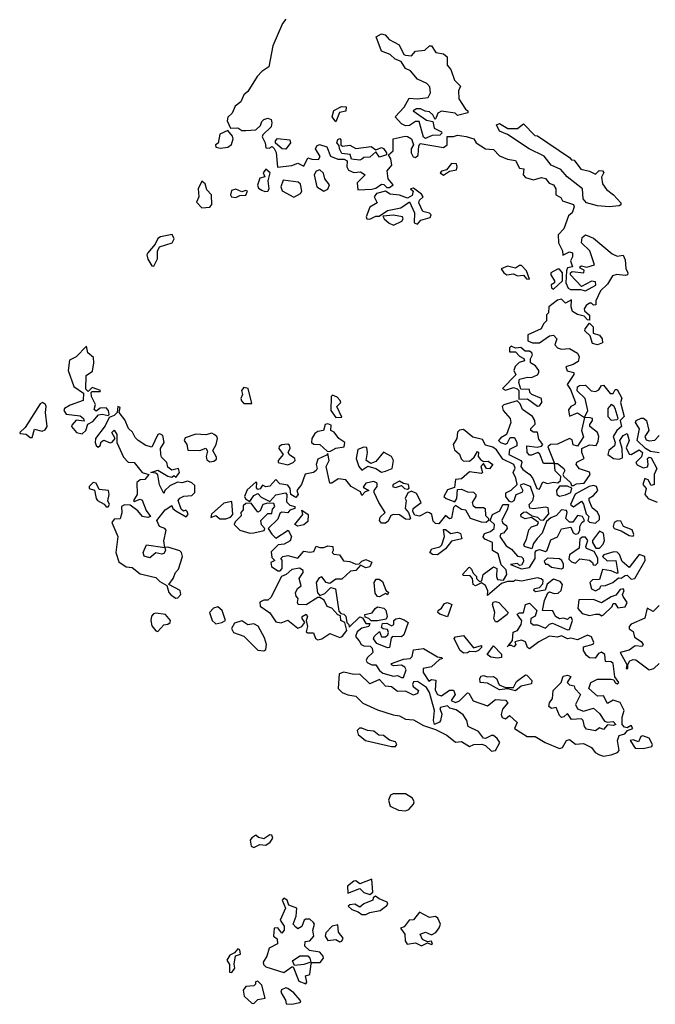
# Model space of a CAD drawing. Extents: x 2219101 to 2444320, y 201258 to 358766.
# Tile 266 of 349: x 2361892 to 2365075, y 263834 to 268761. Entities that reach past the tile are written whole.
import ezdxf

# ---------------------------------------------------------------- set-up
doc = ezdxf.new("R2010")
doc.units = 0

msp = doc.modelspace()

# ---------------------------------------------------------------- linework, layer by layer
at = {"layer": '0CON10XD'}
for points in [[(2363225.9, 268764.1), (2363208.1, 268741.9), (2363159.7, 268630.3), (2363140, 268525), (2363105, 268501.9), (2363082.4, 268477.6), (2363035, 268401.2), (2363014.2, 268385), (2363000.5, 268349.5), (2362970.7, 268329.3), (2362956.6, 268293.4), (2362935, 268273.3), (2362931.9, 268255), (2362948.3, 268218.3), (2362985, 268220), (2363005, 268207.5), (2363025, 268206.7), (2363075, 268210), (2363098.8, 268231.2), (2363105, 268252.5), (2363115, 268261.2), (2363135, 268268.8), (2363152, 268262), (2363155.8, 268245), (2363151.2, 268225), (2363110, 268185), (2363107.5, 268175), (2363121.2, 268145), (2363125, 268120), (2363141.7, 268118.3), (2363157.5, 268127.5), (2363167, 268117), (2363176, 268096), (2363183, 268023), (2363255, 268031.2), (2363285, 268044), (2363315, 268027.5), (2363335, 268070), (2363355, 268062.5), (2363388.3, 268061.7), (2363397, 268077), (2363373.3, 268115), (2363380, 268130), (2363394.1, 268135.9), (2363430, 268125), (2363448.3, 268078.3), (2363485, 268063.8), (2363517, 268063), (2363532.5, 268055), (2363530, 268025), (2363538.8, 268008.8), (2363565, 267996.7), (2363599.3, 267999.3), (2363622.5, 267985), (2363582.5, 267945), (2363585, 267910), (2363655, 267912.5), (2363675, 267917.5), (2363705, 267937.5), (2363716.7, 267936.7), (2363731.2, 267921.2), (2363745, 267921.2), (2363763.3, 267935), (2363737.5, 267965), (2363733.3, 268005), (2363756.1, 268033.9), (2363751.2, 268065), (2363740, 268085), (2363762.5, 268105), (2363762.5, 268165), (2363822, 268178), (2363835, 268177.5), (2363853.8, 268165), (2363863.8, 268135), (2363853.3, 268115), (2363853.3, 268095), (2363862.5, 268075), (2363875, 268072.5), (2363887, 268083), (2363890.7, 268129.3), (2363898.3, 268141.7), (2364015, 268122.5), (2364032.5, 268135), (2364033.8, 268176.2), (2364065, 268176), (2364085, 268183.3), (2364127.5, 268177.5), (2364165.7, 268165.7), (2364178.8, 268145), (2364224.3, 268114.3), (2364265, 268112), (2364295, 268080), (2364335, 268063.3), (2364375, 268056.7), (2364395, 268017.5), (2364417.5, 268015), (2364413.3, 267985), (2364425, 267971.2), (2364465, 267960), (2364505, 267970.8), (2364525.8, 267965.8), (2364543.3, 267943.3), (2364566.2, 267935), (2364576.7, 267915), (2364577.5, 267885), (2364601.7, 267871.7), (2364610, 267855), (2364665, 267836.7), (2364668.8, 267825), (2364658.8, 267795), (2364640, 267780), (2364618, 267715), (2364588.8, 267685), (2364590.8, 267645), (2364611.2, 267605), (2364612.5, 267582.5), (2364645, 267600), (2364660, 267595), (2364660, 267575), (2364651.2, 267555), (2364660, 267525), (2364635, 267520), (2364630, 267505), (2364627.5, 267445), (2364638.3, 267418.3), (2364651.2, 267411.2), (2364700.7, 267410.7), (2364725, 267404), (2364777, 267433), (2364775, 267450), (2364755, 267453.3), (2364705, 267426.7), (2364650, 267485), (2364650, 267495), (2364658.3, 267501.7), (2364717.5, 267495), (2364718.3, 267508.3), (2364698.3, 267518.3), (2364697.5, 267525), (2364705, 267530), (2364733, 267523), (2364770, 267535), (2364746.7, 267605), (2364706, 267645), (2364708.3, 267671.7), (2364725, 267684.2), (2364765, 267667.8), (2364859.1, 267589.1), (2364885, 267578.6), (2364915, 267582.5), (2364925, 267560), (2364927, 267517), (2364938, 267495), (2364936.2, 267485), (2364925, 267480.8), (2364883.2, 267486.8), (2364861.2, 267478.8), (2364835, 267437.5), (2364800, 267405), (2364777.5, 267355), (2364777.5, 267335), (2364765, 267333.3), (2364755, 267342.5), (2364745, 267342.5), (2364728.3, 267331.7), (2364718.8, 267315), (2364720, 267305), (2364745, 267282.5), (2364745, 267257.5), (2364735, 267260), (2364718.3, 267278.3), (2364685, 267286), (2364661.4, 267301.4), (2364653.3, 267325), (2364655, 267360), (2364625, 267342.5), (2364605, 267362.5), (2364585, 267357.5), (2364542.5, 267325), (2364540, 267295), (2364530, 267285), (2364530, 267255), (2364515, 267240), (2364503.3, 267215), (2364437.5, 267185), (2364436.7, 267155), (2364460, 267145), (2364495, 267143.8), (2364545, 267180), (2364565, 267183.3), (2364582.5, 267165), (2364572.9, 267135), (2364585, 267118.8), (2364605, 267112.5), (2364645, 267116.7), (2364685, 267092.5), (2364693.3, 267075), (2364689.3, 267050.7), (2364664.2, 267035.8), (2364628, 267025), (2364634.4, 267004.4), (2364667.5, 266995), (2364667.5, 266985), (2364633.8, 266935), (2364650.6, 266910.6), (2364676.2, 266845), (2364672.5, 266835), (2364652.5, 266825), (2364640.5, 266809.5), (2364645, 266777.5), (2364685, 266793.8), (2364720, 266770), (2364737.5, 266805), (2364723.8, 266865), (2364684.2, 266904.2), (2364686, 266924), (2364695, 266931.2), (2364725, 266932.5), (2364754.3, 266904.3), (2364775, 266900), (2364791.7, 266908.3), (2364805, 266930), (2364815, 266932.5), (2364850, 266890), (2364865, 266891.2), (2364875, 266910), (2364885, 266910), (2364907.3, 266867.3), (2364901.2, 266845), (2364918.8, 266775), (2364900, 266755), (2364906.7, 266725), (2364882.5, 266705), (2364863.9, 266676.1), (2364874.2, 266645), (2364870.8, 266629.2), (2364843.3, 266605), (2364836.7, 266585), (2364865.8, 266565.8), (2364895, 266562.9), (2364911.2, 266568.8), (2364910, 266615), (2364898, 266655), (2364915, 266680), (2364935, 266690), (2364943.8, 266655), (2364929.3, 266619.3), (2364945, 266587.5), (2364955, 266586.2), (2364995, 266608.8), (2365011.2, 266595), (2365006.9, 266573.1), (2364977.5, 266545), (2364983.6, 266533.6), (2365015, 266518.8), (2365035.7, 266524.3), (2365040, 266535), (2365036.2, 266565), (2365045, 266572), (2365055, 266568.8), (2365082.5, 266515), (2365068.8, 266485), (2365070, 266435), (2365055, 266430), (2365039.3, 266459.3), (2365022.5, 266465), (2365012.5, 266435), (2365030, 266415), (2365023.3, 266385), (2365040, 266365), (2365085, 266346.7)], [(2363925, 268167.5), (2363913.8, 268173.8), (2363892.5, 268252.5), (2363875, 268251.2), (2363845, 268232), (2363825, 268230), (2363805, 268240), (2363772.5, 268275), (2363817.3, 268322.7), (2363842.2, 268367.8), (2363885, 268365.6), (2363938.1, 268371.9), (2363949.2, 268395), (2363946.2, 268425), (2363931.9, 268441.9), (2363884.1, 268464.1), (2363848.8, 268505), (2363825, 268516.2), (2363802.5, 268552.5), (2363773.4, 268563.4), (2363747.1, 268587.1), (2363705, 268603.8), (2363677.5, 268675), (2363705, 268691.2), (2363723.3, 268685), (2363742.7, 268662.7), (2363793.3, 268635), (2363816.7, 268586.7), (2363823.9, 268583.9), (2363855, 268580), (2363875, 268603.3), (2363920.5, 268609.5), (2363945, 268630), (2363955, 268630), (2363976.4, 268596.4), (2364015, 268590), (2364032.5, 268575), (2364033, 268533), (2364051.7, 268511.7), (2364069.3, 268459.3), (2364099.3, 268429.3), (2364090, 268405), (2364091.2, 268365), (2364124.2, 268314.2), (2364136.7, 268305), (2364136.7, 268295), (2364085, 268282.5), (2364073.3, 268293.3), (2364005, 268304.2), (2363985.8, 268294.2), (2363978, 268272), (2363972.5, 268262.5), (2363961.2, 268285), (2363945, 268300), (2363923, 268303), (2363900, 268315), (2363880, 268315), (2363862.5, 268305), (2363929.3, 268259.3), (2363961.7, 268251.7), (2363968.3, 268218.3), (2364005, 268200), (2364006.2, 268193.8), (2363996.1, 268183.9), (2363958, 268182), (2363935, 268172.5), (2363925, 268167.5)], [(2363475, 268250), (2363456.7, 268275), (2363465, 268306.7), (2363503.6, 268326.4), (2363527.5, 268325), (2363526, 268304), (2363493.9, 268296.1), (2363475, 268250)], [(2364845, 267824.4), (2364785, 267830), (2364731.2, 267845), (2364713.8, 267865), (2364711.2, 267915), (2364634.6, 267974.6), (2364601.9, 268011.9), (2364553.1, 268033.1), (2364518.1, 268078.1), (2364443.3, 268115), (2364335, 268187.5), (2364295, 268203.8), (2364280, 268235), (2364295, 268242.5), (2364336.7, 268216.7), (2364373.6, 268216.4), (2364385, 268217.5), (2364415, 268240), (2364471.7, 268181.7), (2364485, 268180), (2364645, 268072.5), (2364655, 268060), (2364668.3, 268058.3), (2364703, 268013), (2364745, 268003.3), (2364775, 267987.5), (2364794.1, 268005.9), (2364810, 268005), (2364816.7, 267996.7), (2364806.4, 267973.6), (2364810.3, 267940.3), (2364831.1, 267911.1), (2364866.7, 267885), (2364902.5, 267845), (2364902.5, 267835), (2364895, 267830), (2364845, 267824.4)], [(2362898.3, 268118.3), (2362935, 268124.2), (2362953.3, 268136.7), (2362961.9, 268165), (2362958.5, 268178.5), (2362935, 268207.5), (2362895, 268188.8), (2362886.7, 268143.3), (2362873.3, 268135), (2362875, 268123.3), (2362898.3, 268118.3)], [(2363225, 268113.3), (2363207.5, 268115), (2363173, 268143), (2363173.3, 268155), (2363183.9, 268166.1), (2363245, 268160), (2363248.8, 268145), (2363225, 268113.3)], [(2363595, 268057.5), (2363553.3, 268063.3), (2363547.5, 268087.5), (2363505, 268092.5), (2363493.3, 268115), (2363492.5, 268132.5), (2363481.2, 268145), (2363485, 268162.5), (2363495, 268166.7), (2363500.7, 268160.7), (2363500, 268135), (2363508.3, 268128.3), (2363545, 268133.3), (2363575, 268117.5), (2363653, 268127), (2363675, 268110), (2363705, 268122.5), (2363715, 268117.5), (2363730, 268095), (2363730, 268085), (2363695, 268073.8), (2363675, 268100), (2363645, 268073.3), (2363615, 268072.5), (2363605, 268062.5), (2363595, 268057.5)], [(2364015, 267984), (2364045, 268002.5), (2364079.5, 268010.5), (2364083.8, 268025), (2364079.3, 268039.3), (2364055, 268041.2), (2364029.3, 268010.7), (2364005, 268002.5), (2363997.5, 267995), (2364015, 267984)], [(2363120.7, 267900.7), (2363135, 267902.5), (2363142.5, 267915), (2363136.2, 267955), (2363146.2, 267995), (2363125, 268012.5), (2363112.5, 267995), (2363120, 267975), (2363095, 267967.5), (2363082.5, 267932.5), (2363088.3, 267918.3), (2363105, 267907.5), (2363120.7, 267900.7)], [(2363415, 267903.8), (2363435, 267913.3), (2363443.8, 267935), (2363421.2, 267965), (2363413.6, 267993.6), (2363395, 268010), (2363377, 268003), (2363367.5, 267985), (2363380, 267925), (2363415, 267903.8)], [(2362805, 267820), (2362845, 267823.3), (2362853.9, 267836.1), (2362852.5, 267885), (2362829.3, 267909.3), (2362820.7, 267940.7), (2362805, 267952.5), (2362786.7, 267915), (2362790, 267875), (2362778.3, 267848.3), (2362805, 267820)], [(2363265, 267872.5), (2363297.9, 267892.1), (2363306.1, 267903.9), (2363298.6, 267938.6), (2363287.5, 267947.5), (2363211.7, 267958.3), (2363200, 267925), (2363206.7, 267905), (2363265, 267872.5)], [(2362975, 267871.4), (2362995, 267882), (2363025, 267883.8), (2363032.5, 267902.5), (2363025, 267906.2), (2363005, 267900), (2362975, 267912.5), (2362953.3, 267906.7), (2362948.8, 267885), (2362953.3, 267875), (2362975, 267871.4)], [(2363885, 267737.5), (2363901.7, 267758.3), (2363948.3, 267771.7), (2363952.5, 267785), (2363945, 267792.5), (2363911.7, 267801.7), (2363891.2, 267845), (2363895, 267857.5), (2363912.5, 267875), (2363905, 267887.5), (2363865, 267917.5), (2363850, 267915), (2363862.5, 267902.5), (2363858.3, 267881.7), (2363835, 267867.5), (2363795, 267883.3), (2363748.3, 267888.3), (2363725, 267903.3), (2363679.3, 267890.7), (2363667.5, 267875), (2363682.5, 267845), (2363645, 267822.5), (2363627.5, 267775), (2363630, 267765), (2363645, 267762.5), (2363675, 267777.5), (2363691.7, 267778.3), (2363733.6, 267806.4), (2363800.7, 267819.3), (2363845, 267850), (2363870, 267795), (2363867.5, 267745), (2363885, 267737.5)], [(2363765, 267733.8), (2363806.2, 267753.8), (2363812.5, 267765), (2363810, 267775), (2363765, 267783.3), (2363711.7, 267778.3), (2363717.5, 267765), (2363742.9, 267742.9), (2363765, 267733.8)], [(2362565, 267527.5), (2362583.3, 267565), (2362583, 267603), (2362592.5, 267625), (2362655.7, 267644.3), (2362666, 267665), (2362656, 267686), (2362597.5, 267675), (2362585, 267666.9), (2362571.7, 267638.3), (2362534.5, 267595), (2362530, 267585), (2362533.6, 267563.6), (2362555, 267530), (2362565, 267527.5)], [(2364445, 267463.3), (2364430, 267505), (2364405, 267531.2), (2364395, 267531.2), (2364375, 267518), (2364335, 267527.5), (2364303.3, 267515), (2364316.2, 267495), (2364332.5, 267485), (2364365, 267488.8), (2364385, 267480), (2364415, 267482.5), (2364430, 267465), (2364445, 267463.3)], [(2364565, 267412.5), (2364610, 267455), (2364610, 267495), (2364595, 267512.5), (2364585, 267513.3), (2364552.5, 267495), (2364552.5, 267485), (2364570, 267455), (2364570, 267445), (2364553.3, 267435), (2364555, 267420), (2364565, 267412.5)], [(2364785, 267133.8), (2364760.5, 267140.5), (2364748.8, 267178.8), (2364722.5, 267205), (2364723.3, 267215), (2364745, 267242.5), (2364763.3, 267225), (2364763.3, 267193.3), (2364795, 267182.5), (2364808.8, 267165), (2364810, 267145), (2364785, 267133.8)], [(2362205, 266689.2), (2362224, 266705), (2362233.3, 266736.7), (2362259.3, 266750.7), (2362286.4, 266783.6), (2362305, 266786.7), (2362335, 266780), (2362340, 266785), (2362336.7, 266805), (2362325, 266818.8), (2362295, 266817.5), (2362275, 266802.5), (2362265, 266810), (2362272.5, 266835), (2362252.5, 266875), (2362250, 266895), (2362255, 266900), (2362295, 266900), (2362296.4, 266906.4), (2362255, 266920), (2362235, 266900), (2362223, 266913), (2362225, 266980), (2362257, 267003), (2362263.3, 267045), (2362261.7, 267071.7), (2362233.9, 267093.9), (2362227.5, 267127.5), (2362175, 267073.8), (2362142.2, 267057.8), (2362135.8, 267005), (2362163.8, 266925), (2362212.5, 266892.5), (2362210, 266855), (2362145, 266832.5), (2362116.7, 266815), (2362113.8, 266805), (2362125, 266787.5), (2362195, 266778.8), (2362212.5, 266765), (2362215, 266752.5), (2362175, 266756.7), (2362153, 266733), (2362152.5, 266725), (2362176.2, 266695), (2362205, 266689.2)], [(2364485, 266828), (2364495, 266828.8), (2364506.2, 266845), (2364505.9, 266865.9), (2364457.5, 266885), (2364447.5, 266895), (2364445, 266910), (2364402.5, 266912.5), (2364391.2, 266945), (2364395, 266962.5), (2364435, 266973.3), (2364455, 266970), (2364485, 266983.8), (2364491.2, 266995), (2364491.2, 267005), (2364475, 267030), (2364450, 267045), (2364450, 267065), (2364460, 267085), (2364456.7, 267095), (2364445, 267102.5), (2364423, 267103), (2364401.7, 267121.7), (2364375, 267117.5), (2364353, 267127), (2364345, 267120), (2364345, 267100), (2364375, 267100), (2364395, 267077.5), (2364416.4, 267066.4), (2364420, 267055), (2364393.9, 267046.1), (2364373.6, 267026.4), (2364367.5, 267005), (2364376.2, 266983.8), (2364310, 266915), (2364325, 266907.5), (2364365, 266920), (2364383.6, 266913.6), (2364392.5, 266905), (2364391.7, 266861.7), (2364435, 266863.3), (2364485, 266828)], [(2363055, 266840), (2363036.2, 266915), (2363015, 266920), (2363002.5, 266905), (2363007.5, 266885), (2363000, 266865), (2363003.3, 266853.3), (2363015, 266840), (2363055, 266840)], [(2361955, 266670), (2361967.5, 266712.5), (2362005, 266702), (2362020.5, 266709.5), (2362029.4, 266725), (2362021.9, 266795), (2362025.7, 266825), (2362022.5, 266835), (2362007.5, 266845), (2361995, 266839.2), (2361919.4, 266720.6), (2361892.5, 266695), (2361895, 266690), (2361925, 266687.5), (2361945, 266670), (2361955, 266670)], [(2363475, 266770), (2363505, 266772.5), (2363480, 266825), (2363500, 266845), (2363497.5, 266855), (2363483, 266873), (2363458.3, 266881.7), (2363452.5, 266875), (2363450, 266805), (2363475, 266770)], [(2364495, 266412.5), (2364511.7, 266448.3), (2364535, 266440), (2364565, 266446.7), (2364587, 266443), (2364600, 266455), (2364602.5, 266475), (2364573, 266503), (2364570, 266540), (2364515, 266540), (2364497.5, 266587.5), (2364486.2, 266596.2), (2364455, 266582.5), (2364445, 266582.5), (2364433.3, 266595), (2364431.7, 266628.3), (2364483, 266623), (2364505, 266627.5), (2364512.5, 266635), (2364492.5, 266662.5), (2364485, 266697.5), (2364465, 266697.5), (2364452.5, 266705), (2364452.5, 266715), (2364473.3, 266736.7), (2364471.2, 266755), (2364460, 266775), (2364410.7, 266810.7), (2364398.3, 266838.3), (2364383.3, 266853.3), (2364316.1, 266833.9), (2364308.8, 266825), (2364313.8, 266805), (2364348.8, 266765), (2364351.2, 266745), (2364330, 266685), (2364301.2, 266668.8), (2364290, 266655), (2364300, 266645), (2364325, 266638), (2364335.8, 266644.2), (2364348.8, 266671.2), (2364370, 266670), (2364381.2, 266645), (2364381.7, 266628.3), (2364345, 266610), (2364342.5, 266585), (2364402.5, 266555), (2364406.7, 266546.7), (2364402.5, 266525), (2364411.2, 266511.2), (2364446.2, 266485), (2364462.5, 266465), (2364482.5, 266415), (2364495, 266412.5)], [(2362675, 265866), (2362685, 265868.8), (2362700, 265885), (2362696.2, 265905), (2362640, 265935), (2362660.8, 265965), (2362672.5, 265995), (2362688, 266012), (2362708, 266075), (2362703.3, 266095), (2362695, 266103.3), (2362635, 266122.5), (2362620, 266120), (2362622.5, 266105), (2362615, 266090), (2362605, 266086.7), (2362575, 266093.8), (2362545, 266068), (2362515, 266077.5), (2362510, 266095), (2362527.3, 266132.7), (2362620, 266120), (2362614, 266154), (2362626.4, 266206.4), (2362620, 266215), (2362593.3, 266225), (2362580, 266255), (2362620.8, 266309.2), (2362655, 266330), (2362660, 266315), (2362673.9, 266303.9), (2362726.2, 266273.8), (2362736, 266285), (2362730.7, 266300.7), (2362725, 266306.7), (2362712.5, 266302.5), (2362701.2, 266311.2), (2362686.7, 266355), (2362695, 266366.7), (2362715, 266376.2), (2362755, 266380), (2362768.8, 266395), (2362769.7, 266429.7), (2362755, 266444), (2362735, 266451.4), (2362703.9, 266443.9), (2362682.5, 266447.5), (2362645, 266428.8), (2362620, 266405), (2362615, 266390), (2362593, 266433), (2362583.9, 266483.9), (2362575, 266492.5), (2362550, 266495), (2362585, 266506.7), (2362635, 266476.7), (2362655, 266472.5), (2362665, 266480), (2362675, 266470), (2362693.3, 266495), (2362687.5, 266515), (2362655, 266507.5), (2362635, 266522.5), (2362630, 266545), (2362602.2, 266572.2), (2362599.2, 266585), (2362597.5, 266615), (2362616.2, 266645), (2362610, 266680), (2362595, 266688.8), (2362584.3, 266685.7), (2362555, 266622.5), (2362525, 266631.2), (2362485, 266655.8), (2362470.3, 266670.3), (2362457.8, 266697.8), (2362438, 266715), (2362419.7, 266759.7), (2362390, 266795), (2362395, 266820), (2362383.3, 266825), (2362380, 266795), (2362365, 266780), (2362340, 266770), (2362321.2, 266728.8), (2362272.5, 266665), (2362270, 266645), (2362275, 266630), (2362285, 266622.5), (2362295, 266630), (2362301.2, 266648.8), (2362313.6, 266656.4), (2362345, 266643.3), (2362355, 266646.7), (2362370, 266665), (2362353.8, 266695), (2362365, 266706.7), (2362378.8, 266685), (2362378.8, 266645), (2362412.1, 266572.1), (2362435, 266547.5), (2362465.6, 266545.6), (2362505, 266496.2), (2362540, 266485), (2362518.8, 266461.2), (2362495, 266458.8), (2362479.2, 266445), (2362480, 266385), (2362462.5, 266355), (2362465, 266350), (2362495, 266362.5), (2362505, 266356.7), (2362525.7, 266305.7), (2362547.5, 266275), (2362535, 266270), (2362507.5, 266275), (2362484.2, 266304.2), (2362445, 266332.5), (2362417, 266333), (2362402.5, 266325), (2362403.3, 266293.3), (2362395.6, 266264.4), (2362365, 266261.2), (2362354.3, 266245), (2362384.4, 266175), (2362373.3, 266095), (2362389.1, 266049.1), (2362425, 266023.8), (2362455, 266020.8), (2362495, 265988.5), (2362575, 265970), (2362595, 265949.2), (2362630, 265930), (2362640, 265895), (2362651.3, 265881.3), (2362675, 265866)], [(2364855, 266757.5), (2364885, 266760), (2364890, 266765), (2364873.8, 266815), (2364867.5, 266827.5), (2364853.8, 266836.2), (2364838, 266815), (2364836.7, 266775), (2364855, 266757.5)], [(2364665, 266430), (2364680.7, 266439.3), (2364718.6, 266441.4), (2364748.8, 266485), (2364745, 266497.5), (2364695, 266513.8), (2364679.2, 266535), (2364682.5, 266547.5), (2364718.8, 266565), (2364707.5, 266595), (2364707.5, 266615), (2364745, 266633.8), (2364778.8, 266631.2), (2364788.5, 266651.5), (2364791.9, 266675), (2364786, 266695), (2364747.5, 266725), (2364746.7, 266735), (2364760, 266755), (2364760, 266765), (2364749.3, 266769.3), (2364720, 266770), (2364706.2, 266705), (2364716.4, 266673.6), (2364685, 266627.5), (2364664.3, 266634.3), (2364658.3, 266658.3), (2364645, 266665.8), (2364585, 266637.5), (2364550, 266635), (2364536.7, 266623.3), (2364570, 266540), (2364585, 266540), (2364617.5, 266515), (2364622.5, 266505), (2364612.5, 266485), (2364616.7, 266475), (2364650, 266445), (2364655, 266430), (2364665, 266430)], [(2365095, 266594.2), (2365050.3, 266600.3), (2365026.7, 266615), (2364983.8, 266655), (2364996.1, 266713.9), (2364976.7, 266745), (2364980, 266755), (2365005, 266767.5), (2365016.9, 266766.9), (2365030.8, 266755), (2365042, 266705), (2365023.3, 266675), (2365029.5, 266659.5), (2365045, 266654.2), (2365072.5, 266657.5), (2365095, 266681.2)], [(2364855, 265082.5), (2364886.7, 265095), (2364893.8, 265105), (2364886.2, 265155), (2364895, 265180), (2364922.5, 265187.5), (2364936.4, 265203.6), (2364962.5, 265215), (2364955, 265230), (2364935, 265217.5), (2364921.7, 265221.7), (2364910, 265235), (2364909.3, 265270.7), (2364918.8, 265305), (2364900, 265345), (2364865, 265356.2), (2364835, 265340), (2364815, 265377.5), (2364785, 265376.2), (2364742.5, 265415), (2364752, 265445), (2364785, 265462), (2364855, 265461.2), (2364867.5, 265457.5), (2364873.6, 265443.6), (2364885, 265437.5), (2364892.5, 265445), (2364873.3, 265473.3), (2364865, 265540), (2364855, 265547.5), (2364825, 265550), (2364822.5, 265585), (2364805, 265596.7), (2364790.5, 265589.5), (2364773.3, 265566.7), (2364745, 265568.8), (2364730.3, 265580.3), (2364716, 265605), (2364716.2, 265623.8), (2364763.6, 265636.4), (2364766.7, 265645), (2364755, 265673.8), (2364735, 265682), (2364685, 265658.8), (2364653, 265667), (2364635, 265662.5), (2364605, 265677.5), (2364585, 265671.2), (2364545, 265676.7), (2364491.2, 265648.8), (2364445, 265612.5), (2364435, 265620), (2364425, 265647.5), (2364405, 265656.7), (2364371.7, 265648.3), (2364377.5, 265635), (2364367, 265623), (2364355, 265630), (2364339.4, 265630.5), (2364333, 265623), (2364339.4, 265630.5), (2364360, 265655), (2364363.3, 265696.7), (2364386, 265704), (2364403.3, 265735), (2364407.5, 265755), (2364396.4, 265766.4), (2364383.9, 265786.1), (2364395, 265792.5), (2364415, 265792.5), (2364425.9, 265834.1), (2364445, 265841.2), (2364482.5, 265805), (2364473.3, 265776.7), (2364452.5, 265765), (2364450, 265745), (2364463, 265733), (2364485, 265732.5), (2364525, 265716.7), (2364545, 265736.7), (2364560.7, 265740.7), (2364635, 265707.5), (2364645, 265710), (2364660, 265755), (2364655, 265770), (2364645, 265770), (2364635, 265760), (2364616.2, 265766.2), (2364595, 265763.3), (2364576.2, 265775), (2364562.5, 265802.5), (2364510, 265805), (2364520.8, 265855), (2364536.7, 265893.3), (2364545, 265897.5), (2364569.2, 265889.2), (2364588.5, 265891.5), (2364604.3, 265905), (2364610, 265935), (2364599.2, 265949.2), (2364565, 265962.5), (2364533.3, 265936.7), (2364523, 265907), (2364475, 265897.5), (2364467.5, 265905), (2364470, 265915), (2364495, 265920), (2364511.7, 265938.3), (2364513.3, 265955), (2364504.1, 265964.1), (2364485, 265968), (2364405, 265951.2), (2364375, 265957.5), (2364365, 265950), (2364335, 265950), (2364305, 265940), (2364235, 265880), (2364236.7, 265903.3), (2364225, 265930), (2364205, 265942.5), (2364175, 265927.5), (2364162.5, 265935), (2364160, 265965), (2364148.3, 265978.3), (2364115, 265980), (2364110, 265985), (2364140.7, 266019.3), (2364145, 266022.5), (2364155, 266012.5), (2364162.5, 265992.5), (2364180, 265975), (2364180, 265965), (2364195, 265950), (2364207, 265953), (2364212.5, 265985), (2364265, 266023.8), (2364281.2, 266015), (2364279.2, 265975), (2364285, 265960), (2364315, 265957.5), (2364332, 265985), (2364328.3, 266008.3), (2364303.8, 266033.8), (2364288.3, 266088.3), (2364260, 266105), (2364260, 266145), (2364221.7, 266161.7), (2364213.9, 266173.9), (2364220, 266190), (2364249.5, 266200.5), (2364268.8, 266215), (2364270, 266235), (2364247.5, 266255), (2364260, 266285), (2364296.2, 266303.8), (2364312.5, 266335), (2364340, 266335), (2364335.9, 266314.1), (2364306.2, 266255), (2364312.5, 266242.5), (2364330.7, 266230.7), (2364333.3, 266215), (2364315, 266192.5), (2364301.7, 266188.3), (2364297.5, 266175), (2364328.8, 266128.8), (2364355, 266112.5), (2364385, 266077.5), (2364405, 266073.3), (2364413.3, 266065), (2364415, 266050), (2364405, 266032.5), (2364395, 266030), (2364385, 266040), (2364350, 266035), (2364405, 266013.8), (2364445, 266020), (2364474, 266065), (2364473.3, 266096.7), (2364480, 266105), (2364495, 266110), (2364525, 266100), (2364533.9, 266106.1), (2364551.7, 266158.3), (2364585, 266173.3), (2364605, 266213.3), (2364652.5, 266222.5), (2364663.6, 266193.6), (2364675, 266187.5), (2364689.3, 266190.7), (2364697.5, 266205), (2364697.5, 266225), (2364707.5, 266245), (2364720, 266255), (2364710, 266275), (2364685, 266280), (2364662.5, 266247.5), (2364645, 266246.7), (2364626.7, 266265), (2364633.8, 266295), (2364630, 266305), (2364605, 266308.6), (2364580, 266280), (2364551.7, 266268.3), (2364530, 266250), (2364508.8, 266191.2), (2364483.3, 266165), (2364465, 266140), (2364457, 266113), (2364420, 266125), (2364416.2, 266135), (2364429.7, 266160.3), (2364441.9, 266208.1), (2364455, 266223.8), (2364485.8, 266234.2), (2364490, 266245), (2364455, 266270), (2364423, 266263), (2364403.6, 266273.6), (2364402.5, 266285), (2364415, 266296.7), (2364429.3, 266299.3), (2364458.3, 266278.3), (2364485, 266272.5), (2364498.3, 266258.3), (2364515, 266257.5), (2364541.7, 266288.3), (2364538.8, 266318.8), (2364525, 266322.5), (2364465, 266313.3), (2364447, 266317), (2364443.3, 266335), (2364461.2, 266355), (2364466.4, 266376.4), (2364450, 266425), (2364415, 266438.8), (2364398.3, 266431.7), (2364412.5, 266405), (2364407.5, 266395), (2364377, 266383), (2364366.1, 266353.9), (2364355, 266347.5), (2364345, 266350), (2364326.7, 266375), (2364326.4, 266393.6), (2364353.6, 266406.4), (2364383.3, 266435), (2364377.5, 266467.5), (2364363.3, 266495), (2364373, 266517), (2364366.2, 266536.2), (2364312.5, 266562.5), (2364279.3, 266609.3), (2364261.7, 266621.7), (2364225, 266632.5), (2364210, 266660), (2364161.7, 266671.7), (2364115, 266710), (2364095, 266706.7), (2364085, 266697.5), (2364081.2, 266665), (2364063.8, 266636.2), (2364069.3, 266609.3), (2364095, 266587.5), (2364103, 266563), (2364113.6, 266553.6), (2364145, 266552.5), (2364167.7, 266572.3), (2364185, 266600), (2364190, 266595), (2364187.5, 266575), (2364200.5, 266560.5), (2364215, 266550), (2364238.3, 266551.7), (2364262.5, 266535), (2364245, 266513.3), (2364230, 266515), (2364215, 266540), (2364201.2, 266525), (2364210, 266495), (2364205, 266490), (2364145, 266498.8), (2364105, 266463.8), (2364075, 266460), (2364070, 266420), (2364035, 266408.8), (2364016.7, 266375), (2364027.5, 266365), (2364071.7, 266348.3), (2364082, 266365), (2364085, 266410), (2364105, 266412), (2364135, 266398.8), (2364165, 266396.2), (2364175.8, 266385), (2364176, 266375), (2364158.8, 266345), (2364161.2, 266331.2), (2364175, 266320), (2364215, 266320), (2364222.5, 266315), (2364225, 266280), (2364240, 266265), (2364240, 266255), (2364227.5, 266245), (2364205, 266246.2), (2364150, 266265), (2364126.2, 266306.2), (2364105, 266310), (2364075, 266330), (2364065, 266320), (2364055, 266267.5), (2364045, 266263.3), (2364025, 266280), (2363991.7, 266238.3), (2363975, 266240), (2363962.7, 266252.7), (2363956.2, 266285), (2363945, 266293.3), (2363933.3, 266296.7), (2363895, 266276.2), (2363871.2, 266281.2), (2363860.7, 266300.7), (2363863.3, 266315), (2363902.5, 266345), (2363880, 266390), (2363855, 266402.5), (2363836.7, 266393.3), (2363822.5, 266365), (2363827.5, 266355), (2363823.3, 266315), (2363840, 266295), (2363850, 266265), (2363845, 266260), (2363825, 266262.5), (2363795, 266284), (2363765, 266286), (2363750.5, 266279.5), (2363737.6, 266252.4), (2363725, 266242.5), (2363705, 266241.2), (2363694.2, 266255), (2363697.7, 266272.3), (2363723.3, 266295), (2363690.8, 266345), (2363667.5, 266395), (2363667.5, 266405), (2363683.3, 266425), (2363682.5, 266442.5), (2363665, 266450), (2363625, 266442.5), (2363612.5, 266422.5), (2363640, 266405), (2363621.7, 266398.3), (2363605, 266380), (2363598.3, 266398.3), (2363552.5, 266425), (2363525, 266458.8), (2363487, 266463), (2363455, 266442.5), (2363445, 266442.5), (2363427.5, 266525), (2363442.5, 266555), (2363435, 266590), (2363428.3, 266581.7), (2363385, 266562.5), (2363376.7, 266535), (2363382.5, 266515), (2363377.5, 266505), (2363363.8, 266496.2), (2363322.5, 266487.5), (2363303.3, 266435), (2363280, 266405), (2363287.5, 266385), (2363275, 266370), (2363250, 266385), (2363247.5, 266415), (2363235, 266432.5), (2363195, 266438.8), (2363175, 266460), (2363145, 266426.7), (2363125, 266423.3), (2363108.3, 266431.7), (2363096.4, 266413.6), (2363085, 266410), (2363078.3, 266418.3), (2363080, 266445), (2363075, 266446.7), (2363031.2, 266408.8), (2363018.8, 266375), (2363023.6, 266363.6), (2363045, 266350), (2363065, 266380), (2363085, 266390), (2363101.7, 266371.7), (2363145, 266350), (2363175, 266383.8), (2363223, 266393), (2363230, 266385), (2363229.3, 266349.3), (2363245, 266332.5), (2363270, 266325), (2363270, 266315), (2363245, 266307.5), (2363235, 266293.3), (2363205, 266297.5), (2363195, 266290), (2363185, 266262.5), (2363137.5, 266215), (2363155, 266187.5), (2363175, 266167.5), (2363237.5, 266207.5), (2363253.3, 266175), (2363247.3, 266152.7), (2363216.4, 266136.4), (2363186.4, 266133.6), (2363152.3, 266097.7), (2363155, 266070), (2363170, 266055), (2363150, 266045), (2363153.3, 266025), (2363185, 266004.2), (2363196, 266004), (2363206.7, 266015), (2363206.7, 266056.7), (2363200, 266065), (2363210, 266075), (2363235, 266080), (2363285, 266067.5), (2363315, 266102.5), (2363345, 266096.7), (2363365, 266100), (2363377, 266127), (2363395, 266120), (2363415, 266120), (2363435, 266128.8), (2363460, 266125), (2363462.5, 266105), (2363457.5, 266095), (2363465, 266087.5), (2363493.6, 266083.6), (2363513.3, 266053.3), (2363545, 266050), (2363575, 266037.5), (2363591.7, 266038.3), (2363605, 266052.5), (2363625, 266060), (2363656.4, 266046.4), (2363645, 266023.8), (2363625, 266018.8), (2363598.3, 266031.7), (2363575.6, 266004.4), (2363548.3, 266001.7), (2363505, 265962.5), (2363475, 265962.5), (2363445, 265940), (2363426.7, 265945), (2363405, 265973.3), (2363392.3, 265967.7), (2363377.5, 265945), (2363383.6, 265893.6), (2363395, 265880), (2363420.7, 265889.3), (2363450.5, 265919.5), (2363473.8, 265913.8), (2363491.2, 265801.2), (2363500, 265790), (2363516.1, 265786.1), (2363526.1, 265776.1), (2363530, 265745), (2363540, 265735), (2363541.7, 265721.7), (2363595, 265772.5), (2363608.3, 265768.3), (2363625, 265740), (2363645, 265740), (2363640, 265725), (2363605, 265716.7), (2363582.5, 265697.5), (2363574, 265675), (2363592.3, 265652.3)], [(2363445, 266600), (2363475, 266618), (2363516.7, 266623.3), (2363520, 266645), (2363490, 266665), (2363467.5, 266697.5), (2363450, 266705), (2363451.7, 266731.7), (2363435, 266738.8), (2363422.5, 266735), (2363413.6, 266706.4), (2363385, 266700), (2363370, 266690), (2363356, 266665), (2363353.3, 266645), (2363365, 266636.7), (2363395, 266636.2), (2363431.7, 266601.7), (2363445, 266600)], [(2362845, 266549.2), (2362865, 266552), (2362877.5, 266562.5), (2362878.3, 266571.7), (2362860, 266605), (2362876.2, 266635), (2362882.5, 266665), (2362880, 266675), (2362866.4, 266686.4), (2362855, 266692.5), (2362825, 266683.3), (2362775, 266686.7), (2362720.7, 266669.3), (2362716.7, 266655), (2362728.8, 266635), (2362735, 266607.5), (2362795, 266606), (2362825, 266617.5), (2362833, 266603), (2362826, 266575), (2362828.8, 266558.8), (2362845, 266549.2)], [(2363235, 266533.3), (2363262.5, 266545), (2363272.5, 266555), (2363270, 266565), (2363243.8, 266583.8), (2363237.5, 266595), (2363247, 266617), (2363243, 266633), (2363235, 266637.5), (2363205, 266633.3), (2363192.5, 266625), (2363190, 266615), (2363212.5, 266585), (2363187.5, 266555), (2363187.5, 266545), (2363235, 266533.3)], [(2363705, 266497.5), (2363725, 266502.5), (2363757.5, 266515), (2363764, 266555), (2363755, 266576.2), (2363715, 266596.7), (2363675, 266551.2), (2363650.7, 266540.7), (2363627.5, 266555), (2363633.3, 266595), (2363630, 266620), (2363615, 266622.5), (2363585, 266610), (2363577.5, 266565), (2363591.2, 266525), (2363605, 266507.5), (2363635, 266527.5), (2363675, 266516.2), (2363705, 266497.5)], [(2363835, 266412.5), (2363842.5, 266417.5), (2363840, 266435), (2363815, 266440), (2363795, 266452.5), (2363762.5, 266435), (2363760, 266425), (2363775, 266420), (2363805, 266430), (2363820, 266415), (2363835, 266412.5)], [(2362335, 266323.3), (2362342.5, 266335), (2362333.8, 266353.8), (2362340, 266385), (2362336.7, 266405), (2362290.7, 266410.7), (2362275, 266442.5), (2362260, 266445), (2362240, 266425), (2362240, 266415), (2362267.5, 266407.5), (2362275.7, 266365), (2362282.9, 266355), (2362316.2, 266336.2), (2362325, 266323.3), (2362335, 266323.3)], [(2364595, 266377.5), (2364625, 266383.8), (2364652.5, 266395), (2364657.5, 266417.5), (2364635, 266427.5), (2364595, 266427.5), (2364580, 266405), (2364582.5, 266385), (2364595, 266377.5)], [(2364775, 266242.5), (2364795, 266260), (2364796.2, 266275), (2364785, 266297.5), (2364759.3, 266319.3), (2364743.3, 266355), (2364743.8, 266366.2), (2364765, 266380), (2364786.7, 266405), (2364780, 266425), (2364765, 266430.8), (2364744.2, 266425.8), (2364673.3, 266386.7), (2364650, 266335), (2364665, 266323.3), (2364705, 266352.5), (2364716.4, 266336.4), (2364728.3, 266288.3), (2364742.5, 266275), (2364737.5, 266255), (2364745, 266247.5), (2364775, 266242.5)], [(2362895, 266263.3), (2362925, 266263.8), (2362948.3, 266271.7), (2362960, 266285), (2362955, 266350), (2362915, 266342.5), (2362853, 266287), (2362850, 266270), (2362875, 266280), (2362895, 266263.3)], [(2363045, 266192), (2363065, 266194.2), (2363117.5, 266205), (2363120, 266215), (2363104.1, 266234.1), (2363100, 266255), (2363135, 266290), (2363155, 266290), (2363158.3, 266311.7), (2363170, 266325), (2363165, 266340), (2363135, 266342.5), (2363110, 266335), (2363096.1, 266303.9), (2363085, 266297.5), (2363051.7, 266341.7), (2363025, 266340), (2363011.7, 266328.3), (2363011.7, 266308.3), (2363000, 266295), (2363001.7, 266278.3), (2362972, 266248), (2362966.7, 266235), (2362995, 266206.2), (2363045, 266192)], [(2363285, 266227.5), (2363270, 266235), (2363310, 266285), (2363305, 266306.7), (2363337.5, 266285), (2363335, 266250), (2363315, 266233.8), (2363285, 266227.5)], [(2364965, 266177.5), (2364968, 266185), (2364959.1, 266209.1), (2364916, 266226), (2364902.3, 266252.3), (2364885, 266254.2), (2364869.2, 266245), (2364864.2, 266225), (2364870, 266215), (2364905, 266203.8), (2364945, 266180), (2364965, 266177.5)], [(2363985, 266084.2), (2363960, 266085), (2363946.7, 266095), (2363956.4, 266113.6), (2363996.2, 266123.8), (2364006, 266134), (2364020, 266175), (2364015, 266210), (2364025, 266210), (2364050.7, 266190.7), (2364085, 266196.7), (2364099.5, 266189.5), (2364106.4, 266163.6), (2364055, 266152), (2364025, 266113.8), (2363985, 266084.2)], [(2364775, 266032.5), (2364787, 266043), (2364787.5, 266067.5), (2364769.3, 266099.3), (2364730, 266115), (2364727.5, 266125), (2364737.5, 266155), (2364725, 266172.5), (2364708.3, 266171.7), (2364697.5, 266162.5), (2364693.6, 266116.4), (2364646.1, 266083.9), (2364642.3, 266062.3), (2364655, 266048.8), (2364675, 266041.2), (2364697, 266063), (2364745, 266057.5), (2364760, 266045), (2364763.3, 266033.3), (2364775, 266032.5)], [(2364795, 266116.7), (2364813.6, 266136.4), (2364821.4, 266155), (2364815, 266192.5), (2364795, 266202.5), (2364760, 266155), (2364760, 266145), (2364777, 266117), (2364795, 266116.7)], [(2364605, 266013.3), (2364615, 266020), (2364616.1, 266036.1), (2364606.7, 266055), (2364595, 266063.3), (2364535, 266067.5), (2364518.3, 266051.7), (2364525, 266037.5), (2364536.7, 266036.7), (2364555, 266022.5), (2364605, 266013.3)], [(2364775, 265902.5), (2364797.5, 265915), (2364801.7, 265928.3), (2364825, 265930), (2364862.5, 265945), (2364891.7, 265968.3), (2364905, 265967.5), (2364925, 265980), (2364935, 265982.5), (2364955, 265962), (2364973.3, 265965), (2365024.3, 266055), (2365022, 266075), (2364994.3, 266085.7), (2364945, 266020), (2364909.7, 266049.7), (2364896, 266085), (2364885, 266097.1), (2364867.7, 266097.7), (2364817, 266083), (2364810, 266075), (2364833.8, 266053.8), (2364877.5, 266055), (2364887.5, 265995), (2364885, 265990), (2364855, 266003.3), (2364810, 266010), (2364795, 265960), (2364761.2, 265958.8), (2364748, 265945), (2364755, 265913.3), (2364775, 265902.5)], [(2363385, 265657.5), (2363405, 265663.8), (2363445, 265690), (2363495, 265670), (2363507.5, 265675), (2363530, 265705), (2363520, 265745), (2363500, 265755), (2363498.3, 265778.3), (2363485, 265782.5), (2363455, 265816.2), (2363432.5, 265825), (2363416.7, 265856.7), (2363395, 265870), (2363385, 265870), (2363326.4, 265833.6), (2363287.5, 265835), (2363283.3, 265845), (2363287.5, 265865), (2363276.4, 265876.4), (2363274, 265894), (2363284.4, 265915.6), (2363302.5, 265927.5), (2363292.5, 265965), (2363312.5, 265995), (2363312.5, 266005), (2363293, 266017), (2363255, 266010), (2363227.5, 265985), (2363204.3, 265975.7), (2363150.5, 265869.5), (2363135, 265856.7), (2363115, 265856.2), (2363095, 265846.7), (2363096.4, 265826.4), (2363145, 265792.5), (2363175, 265748), (2363202.5, 265742.5), (2363235, 265756.7), (2363285, 265716.2), (2363306, 265724), (2363320, 265745), (2363306.7, 265765), (2363306.7, 265775), (2363326.2, 265786.2), (2363333.3, 265775), (2363326.2, 265755), (2363333.3, 265725), (2363327.5, 265697.5), (2363335, 265692.5), (2363363.6, 265693.6), (2363373.3, 265665), (2363385, 265657.5)], [(2363695, 265873.3), (2363684.2, 265874.2), (2363672.3, 265892.3), (2363666.7, 265945), (2363678.3, 265961.7), (2363691.7, 265961.7), (2363709.3, 265949.3), (2363726.2, 265906.2), (2363740, 265895), (2363735, 265882.5), (2363725, 265890), (2363695, 265873.3)], [(2364805, 265777.5), (2364815, 265782.5), (2364860, 265825), (2364865, 265840), (2364875, 265840), (2364888.3, 265818.3), (2364925, 265823.3), (2364934, 265845), (2364913.8, 265875), (2364911.2, 265885), (2364920, 265905), (2364915, 265912.5), (2364899.3, 265910.7), (2364878.3, 265881.7), (2364855, 265873.8), (2364805, 265842.5), (2364765, 265859.4), (2364691.7, 265858.3), (2364687.5, 265815), (2364709.3, 265789.3), (2364745, 265780), (2364776.4, 265786.4), (2364795, 265786.7), (2364805, 265777.5)], [(2362875, 265738.9), (2362905, 265744.3), (2362922.5, 265755), (2362906.2, 265805), (2362885, 265822.5), (2362863, 265817), (2362842.5, 265795), (2362857.1, 265755), (2362875, 265738.9)], [(2363652.5, 265752.5), (2363640, 265765), (2363621.7, 265771.7), (2363620, 265785), (2363657.5, 265792.5), (2363672.5, 265815), (2363685, 265822.5), (2363716.7, 265816.7), (2363726.7, 265806.7), (2363732.5, 265775), (2363728.3, 265761.7), (2363685, 265753.8), (2363652.5, 265752.5)], [(2364035, 265772.5), (2363996.1, 265786.1), (2363986.7, 265795), (2363987.5, 265805), (2364005, 265816.7), (2364020, 265840), (2364034.4, 265845.6), (2364055.8, 265835), (2364035, 265772.5)], [(2364285, 265747.5), (2364275, 265747.5), (2364266.7, 265765), (2364272.5, 265795), (2364260, 265835), (2364263.6, 265846.4), (2364275, 265850), (2364292.5, 265845), (2364338.8, 265795), (2364333.8, 265785), (2364285, 265747.5)], [(2365095, 265830), (2365065, 265800), (2365035, 265816.2), (2365022.7, 265767.3), (2364954.1, 265735.9), (2364943.8, 265725), (2364945, 265712.5), (2364965, 265700), (2364970.9, 265670.9), (2365005, 265649.2), (2365013.8, 265635), (2365010, 265625), (2364975, 265628.8), (2364945, 265606.2), (2364900, 265595), (2364932.5, 265535), (2364930, 265515), (2364937.5, 265515), (2364937.5, 265535), (2364947.7, 265552.3), (2364965, 265560), (2364977.8, 265557.8), (2365045, 265507.5), (2365067.5, 265515), (2365095, 265540)], [(2362585, 265700), (2362615, 265733.3), (2362635, 265736.2), (2362646.2, 265745), (2362648, 265755), (2362623.3, 265785), (2362575, 265792), (2362561.9, 265788.1), (2362553.2, 265776.8), (2362548.6, 265755), (2362555, 265727.5), (2362575, 265703.3), (2362585, 265700)], [(2363735, 265617.5), (2363680, 265640), (2363663.6, 265663.6), (2363666.7, 265675), (2363695, 265700), (2363705, 265672.5), (2363725, 265673.8), (2363736.7, 265683.3), (2363740, 265695), (2363735, 265710), (2363712.5, 265712.5), (2363705, 265720), (2363710, 265740), (2363731.7, 265741.7), (2363755, 265727.5), (2363766.2, 265735), (2363766.7, 265755), (2363776, 265764), (2363795, 265766.9), (2363818.3, 265758.3), (2363837.5, 265745), (2363816.1, 265683.9), (2363805, 265673.3), (2363760, 265675), (2363753, 265667), (2363745, 265620), (2363735, 265617.5)], [(2363115, 265602.5), (2363125, 265610), (2363128.8, 265635), (2363118.6, 265668.6), (2363087.2, 265727.2), (2363065, 265737.5), (2363035, 265732.5), (2363005, 265753.3), (2362968.3, 265741.7), (2362953.8, 265715), (2362963.8, 265695), (2363015, 265676.7), (2363085, 265605.7), (2363115, 265602.5)], [(2364115, 265591.2), (2364097.1, 265607.1), (2364067.5, 265665), (2364075, 265672.5), (2364115, 265680), (2364165, 265617.5), (2364205, 265630), (2364205, 265620), (2364190, 265605), (2364175, 265597.5), (2364145, 265600), (2364135, 265592.5), (2364115, 265591.2)], [(2363592.3, 265652.3), (2363602.5, 265635), (2363615, 265627.5), (2363646.7, 265626.7), (2363656.7, 265616.7), (2363660, 265595), (2363632.3, 265567.7), (2363627.5, 265555), (2363632.5, 265545), (2363655, 265533.3), (2363675, 265532.5), (2363694.3, 265504.3), (2363711.7, 265491.7), (2363765, 265476.2), (2363785, 265480), (2363805, 265468.8), (2363815, 265470), (2363827.3, 265507.3), (2363821.2, 265521.2), (2363805, 265531.2), (2363765, 265527.5), (2363753.6, 265533.6), (2363755, 265540), (2363815, 265561.2), (2363847.5, 265565), (2363857.5, 265575), (2363865, 265607.5), (2363915, 265614.2), (2363985, 265573.3), (2364005, 265570), (2364010, 265565), (2363995, 265560), (2363955, 265522.5), (2363912.5, 265515), (2363913.3, 265495), (2363941.7, 265451.7), (2363955, 265460), (2363977, 265457), (2363973, 265407), (2363984.1, 265384.1), (2364005, 265377.5), (2364045, 265406), (2364065, 265406.7), (2364073.3, 265385), (2364053.3, 265355), (2364075, 265344), (2364095, 265353.3), (2364135, 265392.5), (2364141.7, 265391.7), (2364162.7, 265352.7), (2364235, 265327.5), (2364275, 265359.2), (2364325.6, 265355.6), (2364336.4, 265343.6), (2364309.5, 265310.5), (2364304, 265285), (2364308.8, 265268.8), (2364325, 265262.5), (2364345, 265280), (2364383.3, 265245), (2364370, 265215), (2364433.6, 265173.6), (2364474, 265174), (2364523.3, 265145), (2364595, 265114.3), (2364611.2, 265118.8), (2364630, 265155), (2364645, 265160), (2364675, 265136), (2364715, 265140), (2364755, 265120), (2364774.5, 265094.5), (2364795, 265083.1), (2364815, 265075.8), (2364855, 265082.5)], [(2364285, 265565.8), (2364251.7, 265571.7), (2364232.5, 265585), (2364265, 265628.8), (2364305, 265586.7), (2364305, 265570), (2364285, 265565.8)], [(2364255, 265100.8), (2364275, 265103.8), (2364297.1, 265145), (2364282.9, 265165), (2364265, 265179.4), (2364255, 265180), (2364225, 265163.8), (2364215, 265166.2), (2364189.5, 265199.5), (2364137.5, 265225), (2364131.4, 265255), (2364112.5, 265282.5), (2364078.3, 265308.3), (2364046.1, 265316.1), (2364035, 265327.5), (2364000, 265320), (2363996.7, 265315), (2364005.8, 265285.8), (2364000, 265255), (2363994.1, 265245.9), (2363970, 265235), (2363963.8, 265255), (2363970, 265305), (2363943.9, 265393.9), (2363929.3, 265419.3), (2363885, 265448.8), (2363865, 265447.5), (2363860, 265435), (2363863.3, 265425), (2363890, 265405), (2363885, 265388.8), (2363865, 265381.9), (2363825, 265401.4), (2363785, 265400), (2363755, 265422.5), (2363725, 265425.8), (2363695, 265460), (2363645, 265438), (2363595, 265486.7), (2363565, 265484.2), (2363515, 265496.7), (2363491.7, 265488.3), (2363486.7, 265415), (2363506.7, 265395), (2363535, 265382.5), (2363575, 265376.2), (2363610.9, 265340.9), (2363685, 265307.9), (2363762, 265282), (2363795, 265278.4), (2363825, 265260.6), (2363865, 265257.1), (2363915, 265228.9), (2363975, 265209.2), (2364031.2, 265181.2), (2364075, 265145.6), (2364105, 265149.2), (2364145, 265124), (2364165.7, 265134.3), (2364206, 265136), (2364225, 265130), (2364255, 265100.8)], [(2364375, 265402.5), (2364335, 265412.5), (2364295, 265407.5), (2364235, 265442), (2364197.5, 265445), (2364196.2, 265465), (2364203.6, 265476.4), (2364215, 265480), (2364235, 265473.3), (2364265, 265473.8), (2364280, 265465), (2364293.3, 265433.3), (2364325, 265420), (2364365, 265420), (2364380.7, 265449.3), (2364425, 265482.5), (2364431.7, 265481.7), (2364456.2, 265455), (2364455, 265437.5), (2364403.8, 265426.2), (2364375, 265402.5)], [(2364775, 265202.5), (2364731.4, 265211.4), (2364720, 265225), (2364714.4, 265254.4), (2364705, 265262.5), (2364655, 265258.8), (2364635, 265290), (2364617.5, 265272.5), (2364605, 265270), (2364595, 265280), (2364578.8, 265318.8), (2364555, 265313.8), (2364542, 265325), (2364545, 265342.5), (2364561.2, 265365), (2364563.8, 265405), (2364603.8, 265445), (2364614.3, 265475.7), (2364635, 265482), (2364652.5, 265475), (2364633.3, 265445), (2364645, 265433.3), (2364668.3, 265428.3), (2364672.5, 265415), (2364700, 265385), (2364675.8, 265335), (2364685, 265313.3), (2364715, 265301.2), (2364765, 265316.7), (2364795, 265288.8), (2364821.2, 265251.2), (2364835, 265246.2), (2364865, 265250), (2364877.5, 265235), (2364865, 265228.8), (2364835, 265233.3), (2364815, 265210), (2364795, 265217.5), (2364775, 265202.5)], [(2363775, 265123.8), (2363781.2, 265135), (2363775, 265148), (2363745, 265156.2), (2363715, 265179.2), (2363690.3, 265180.3), (2363665, 265200.9), (2363634.6, 265204.6), (2363605, 265216.5), (2363593.9, 265216.1), (2363583.1, 265205), (2363587.5, 265185), (2363624.6, 265154.6), (2363755, 265123.8), (2363775, 265123.8)], [(2365015, 265114.4), (2365057.5, 265125), (2365061.2, 265135), (2365045, 265165.8), (2365012.3, 265177.7), (2365003.3, 265175), (2364991.7, 265148.3), (2364965, 265157.5), (2364950, 265155), (2364975, 265116.7), (2365015, 265114.4)], [(2363825, 264802.7), (2363841.1, 264808.9), (2363864, 264835), (2363867.7, 264847.7), (2363860, 264865), (2363825, 264888.1), (2363763.1, 264886.9), (2363748.9, 264881.1), (2363738.9, 264855), (2363747.1, 264825), (2363790, 264805), (2363825, 264802.7)], [(2363065, 264618.8), (2363075, 264623.8), (2363095, 264633.3), (2363125, 264630), (2363147.5, 264645), (2363160, 264665), (2363155, 264680), (2363145, 264682.5), (2363115, 264662.5), (2363088.3, 264668.3), (2363075, 264680), (2363055, 264666.7), (2363046.7, 264655), (2363052, 264625), (2363065, 264618.8)], [(2363645, 264383.3), (2363660, 264395), (2363655, 264460), (2363595, 264437.5), (2363575, 264452.5), (2363565, 264451.2), (2363534, 264425), (2363535, 264390), (2363595, 264413.3), (2363615, 264393.8), (2363645, 264383.3)], [(2363325, 263937.5), (2363330, 263945), (2363323.6, 263976.4), (2363345.9, 263984.1), (2363351.7, 264038.3), (2363357, 264043), (2363397.1, 264042.9), (2363413.8, 264065), (2363412, 264075), (2363395, 264095.7), (2363343, 264103), (2363320, 264125), (2363321.7, 264148.3), (2363345, 264152.5), (2363366.2, 264175), (2363360, 264205), (2363368.8, 264235), (2363364, 264244), (2363345, 264260), (2363325, 264260), (2363317.5, 264255), (2363305, 264223.3), (2363285, 264212.5), (2363275, 264220), (2363262.5, 264235), (2363277.5, 264275), (2363280, 264315), (2363240.7, 264330.7), (2363232.5, 264355), (2363215, 264366.2), (2363206.7, 264355), (2363223.3, 264315), (2363197.5, 264255), (2363217.5, 264225), (2363217.5, 264205), (2363205, 264190), (2363185, 264217.5), (2363167.5, 264215), (2363163.8, 264175), (2363182.5, 264162.5), (2363183.3, 264136.7), (2363142.5, 264115), (2363130.6, 264075), (2363111.9, 264045), (2363112.9, 264032.9), (2363125, 264021.2), (2363215, 263993.3), (2363255, 264022.5), (2363261.7, 264021.7), (2363289.5, 263949.5), (2363325, 263937.5)], [(2363625, 264283.3), (2363646.2, 264293.8), (2363697, 264303), (2363731.7, 264328.3), (2363736.7, 264335), (2363733.3, 264345), (2363691.7, 264361.7), (2363673.8, 264376.2), (2363663, 264367), (2363660, 264355), (2363615, 264336.7), (2363595, 264320), (2363570, 264335), (2363545, 264332.5), (2363537.5, 264325), (2363555, 264308.8), (2363587, 264297), (2363605, 264283.3), (2363625, 264283.3)], [(2363905, 264126.7), (2363935, 264142.5), (2363955, 264133.3), (2363960, 264135), (2363955, 264150), (2363935, 264147.5), (2363908.8, 264158.8), (2363897.5, 264185), (2363925, 264195.6), (2363955, 264181.2), (2363975.6, 264194.4), (2363993.4, 264216.6), (2363999.2, 264235), (2363985.5, 264265.5), (2363975, 264274.2), (2363945, 264269.4), (2363894.2, 264295.8), (2363865, 264256.2), (2363843.3, 264255), (2363817.7, 264222.3), (2363800, 264215), (2363821.2, 264185), (2363822.1, 264152.1), (2363833.3, 264135), (2363875, 264141.2), (2363905, 264126.7)], [(2363495, 264147.5), (2363505, 264150), (2363512.5, 264165), (2363489.2, 264195), (2363485, 264232.5), (2363456.7, 264225), (2363425, 264192.5), (2363422, 264175), (2363435, 264154.2), (2363475, 264158), (2363495, 264147.5)], [(2362955, 263993.8), (2362970, 264015), (2362966.7, 264035), (2362972.5, 264077.5), (2362997.5, 264085), (2362995, 264107.5), (2362985, 264112.5), (2362968.3, 264091.7), (2362945, 264080), (2362930, 264055), (2362943, 264033), (2362942.5, 263995), (2362955, 263993.8)], [(2363268.3, 264028.3), (2363258.3, 264051.7), (2363295, 264076.2), (2363335, 264077.5), (2363345.9, 264065.9), (2363350, 264045), (2363315, 264033.8), (2363268.3, 264028.3)], [(2363065, 263837.5), (2363085, 263858), (2363121.2, 263865), (2363105, 263930), (2363085, 263950), (2363072.5, 263947.5), (2363072.5, 263935), (2363065, 263927.5), (2363025, 263923.8), (2363010.8, 263905), (2363016.2, 263875), (2363055, 263840), (2363065, 263837.5)], [(2363255, 263834.3), (2363295, 263842.5), (2363300, 263845), (2363297.5, 263855), (2363265, 263891.2), (2363235, 263913.8), (2363225, 263916.2), (2363203.9, 263906.1), (2363200, 263895), (2363223.8, 263855), (2363226.4, 263836.4), (2363255, 263834.3)]]:
    msp.add_lwpolyline(points, dxfattribs=at)

doc.saveas('drawing.dxf')
